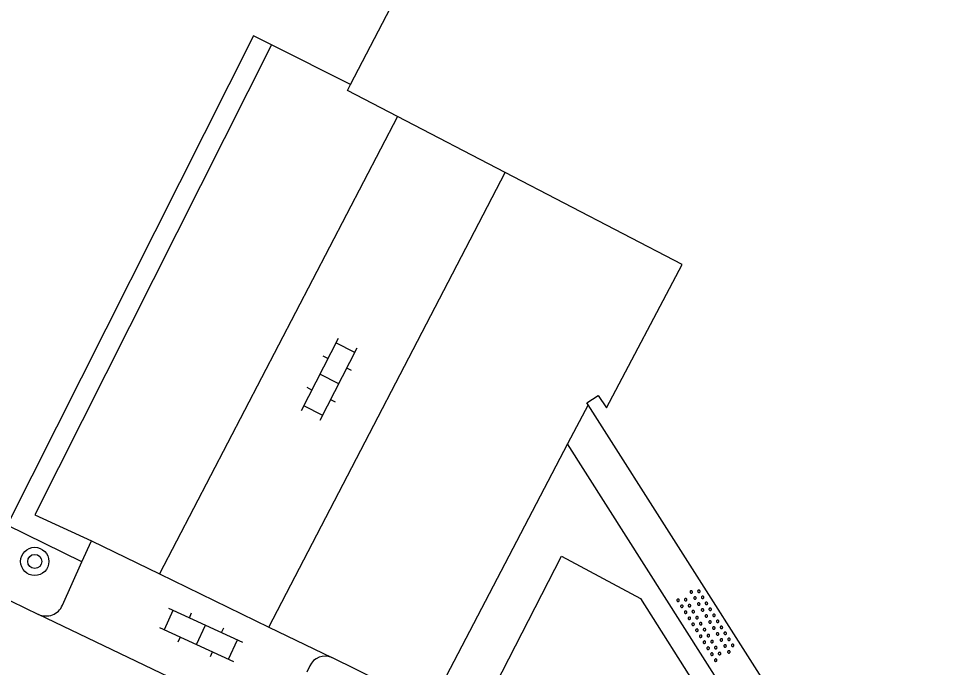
# Model space of a CAD drawing. Extents: x 135999 to 138000, y 396000 to 398501.
# Drawn here: x 136152.83 to 136178.9, y 397904.73 to 397923.09 of the extents above; entities that cross this region are included whole.
import ezdxf

# ---------------------------------------------------------------- set-up
doc = ezdxf.new("R2010")
doc.units = 0
for name, color, linetype in [('gg-afsc-hekwerk', 7, 'Continuous'), ('gg-bbg-hoofdgebouw', 7, 'Continuous'), ('gg-knt-verharding', 7, 'Continuous'), ('gg-knt-verharding nz', 7, 'Continuous'), ('gt-grn-groengrens', 7, 'Continuous'), ('gt-symb-boom', 7, 'Continuous'), ('gt-symb-klinker verharding', 7, 'Continuous'), ('gt-symb-overige verharding', 7, 'Continuous')]:
    doc.layers.add(name, color=color, linetype=linetype)

# ---------------------------------------------------------------- blocks, each defined once
blk = doc.blocks.new('gt0-OVH')
at = {"layer": 'gt-symb-overige verharding'}
for points in [[(-0.972, 0.298), (-0.967, 0.308), (-0.965, 0.319), (-0.966, 0.33), (-0.971, 0.34), (-0.978, 0.348), (-0.988, 0.353), (-0.999, 0.355), (-1.01, 0.354), (-1.02, 0.349), (-1.028, 0.342), (-1.033, 0.332), (-1.035, 0.321), (-1.034, 0.31), (-1.029, 0.3), (-1.022, 0.292), (-1.012, 0.287), (-1.001, 0.285), (-0.99, 0.286), (-0.98, 0.291)], [(-0.772, 0.298), (-0.767, 0.308), (-0.765, 0.319), (-0.766, 0.33), (-0.771, 0.34), (-0.778, 0.348), (-0.788, 0.353), (-0.799, 0.355), (-0.81, 0.354), (-0.82, 0.349), (-0.828, 0.342), (-0.833, 0.332), (-0.835, 0.321), (-0.834, 0.31), (-0.829, 0.3), (-0.822, 0.292), (-0.812, 0.287), (-0.801, 0.285), (-0.79, 0.286), (-0.78, 0.291)], [(-0.572, 0.298), (-0.567, 0.308), (-0.565, 0.319), (-0.566, 0.33), (-0.571, 0.34), (-0.578, 0.348), (-0.588, 0.353), (-0.599, 0.355), (-0.61, 0.354), (-0.62, 0.349), (-0.628, 0.342), (-0.633, 0.332), (-0.635, 0.321), (-0.634, 0.31), (-0.629, 0.3), (-0.622, 0.292), (-0.612, 0.287), (-0.601, 0.285), (-0.59, 0.286), (-0.58, 0.291)], [(-0.372, 0.298), (-0.367, 0.308), (-0.365, 0.319), (-0.366, 0.33), (-0.371, 0.34), (-0.378, 0.348), (-0.388, 0.353), (-0.399, 0.355), (-0.41, 0.354), (-0.42, 0.349), (-0.428, 0.342), (-0.433, 0.332), (-0.435, 0.321), (-0.434, 0.31), (-0.429, 0.3), (-0.422, 0.292), (-0.412, 0.287), (-0.401, 0.285), (-0.39, 0.286), (-0.38, 0.291)], [(-0.172, 0.298), (-0.167, 0.308), (-0.165, 0.319), (-0.166, 0.33), (-0.171, 0.34), (-0.178, 0.348), (-0.188, 0.353), (-0.199, 0.355), (-0.21, 0.354), (-0.22, 0.349), (-0.228, 0.342), (-0.233, 0.332), (-0.235, 0.321), (-0.234, 0.31), (-0.229, 0.3), (-0.222, 0.292), (-0.212, 0.287), (-0.201, 0.285), (-0.19, 0.286), (-0.18, 0.291)], [(0.028, 0.298), (0.033, 0.308), (0.035, 0.319), (0.034, 0.33), (0.029, 0.34), (0.022, 0.348), (0.012, 0.353), (0.001, 0.355), (-0.01, 0.354), (-0.02, 0.349), (-0.028, 0.342), (-0.033, 0.332), (-0.035, 0.321), (-0.034, 0.31), (-0.029, 0.3), (-0.022, 0.292), (-0.012, 0.287), (-0.001, 0.285), (0.01, 0.286), (0.02, 0.291)], [(0.228, 0.298), (0.233, 0.308), (0.235, 0.319), (0.234, 0.33), (0.229, 0.34), (0.222, 0.348), (0.212, 0.353), (0.201, 0.355), (0.19, 0.354), (0.18, 0.349), (0.172, 0.342), (0.167, 0.332), (0.165, 0.321), (0.166, 0.31), (0.171, 0.3), (0.178, 0.292), (0.188, 0.287), (0.199, 0.285), (0.21, 0.286), (0.22, 0.291)], [(0.428, 0.298), (0.433, 0.308), (0.435, 0.319), (0.434, 0.33), (0.429, 0.34), (0.422, 0.348), (0.412, 0.353), (0.401, 0.355), (0.39, 0.354), (0.38, 0.349), (0.372, 0.342), (0.367, 0.332), (0.365, 0.321), (0.366, 0.31), (0.371, 0.3), (0.378, 0.292), (0.388, 0.287), (0.399, 0.285), (0.41, 0.286), (0.42, 0.291)], [(0.628, 0.298), (0.633, 0.308), (0.635, 0.319), (0.634, 0.33), (0.629, 0.34), (0.622, 0.348), (0.612, 0.353), (0.601, 0.355), (0.59, 0.354), (0.58, 0.349), (0.572, 0.342), (0.567, 0.332), (0.565, 0.321), (0.566, 0.31), (0.571, 0.3), (0.578, 0.292), (0.588, 0.287), (0.599, 0.285), (0.61, 0.286), (0.62, 0.291)], [(0.828, 0.298), (0.833, 0.308), (0.835, 0.319), (0.834, 0.33), (0.829, 0.34), (0.822, 0.348), (0.812, 0.353), (0.801, 0.355), (0.79, 0.354), (0.78, 0.349), (0.772, 0.342), (0.767, 0.332), (0.765, 0.321), (0.766, 0.31), (0.771, 0.3), (0.778, 0.292), (0.788, 0.287), (0.799, 0.285), (0.81, 0.286), (0.82, 0.291)], [(1.028, 0.298), (1.033, 0.308), (1.035, 0.319), (1.034, 0.33), (1.029, 0.34), (1.022, 0.348), (1.012, 0.353), (1.001, 0.355), (0.99, 0.354), (0.98, 0.349), (0.972, 0.342), (0.967, 0.332), (0.965, 0.321), (0.966, 0.31), (0.971, 0.3), (0.978, 0.292), (0.988, 0.287), (0.999, 0.285), (1.01, 0.286), (1.02, 0.291)], [(-0.872, 0.106), (-0.867, 0.116), (-0.865, 0.126), (-0.866, 0.137), (-0.871, 0.147), (-0.878, 0.156), (-0.888, 0.161), (-0.899, 0.163), (-0.91, 0.162), (-0.92, 0.157), (-0.928, 0.15), (-0.933, 0.14), (-0.935, 0.129), (-0.934, 0.118), (-0.929, 0.108), (-0.922, 0.1), (-0.912, 0.095), (-0.901, 0.092), (-0.89, 0.094), (-0.88, 0.098)], [(-0.672, 0.106), (-0.667, 0.116), (-0.665, 0.126), (-0.666, 0.137), (-0.671, 0.147), (-0.678, 0.156), (-0.688, 0.161), (-0.699, 0.163), (-0.71, 0.162), (-0.72, 0.157), (-0.728, 0.15), (-0.733, 0.14), (-0.735, 0.129), (-0.734, 0.118), (-0.729, 0.108), (-0.722, 0.1), (-0.712, 0.095), (-0.701, 0.092), (-0.69, 0.094), (-0.68, 0.098)], [(-0.472, 0.106), (-0.467, 0.116), (-0.465, 0.126), (-0.466, 0.137), (-0.471, 0.147), (-0.478, 0.156), (-0.488, 0.161), (-0.499, 0.163), (-0.51, 0.162), (-0.52, 0.157), (-0.528, 0.15), (-0.533, 0.14), (-0.535, 0.129), (-0.534, 0.118), (-0.529, 0.108), (-0.522, 0.1), (-0.512, 0.095), (-0.501, 0.092), (-0.49, 0.094), (-0.48, 0.098)], [(-0.272, 0.106), (-0.267, 0.116), (-0.265, 0.126), (-0.266, 0.137), (-0.271, 0.147), (-0.278, 0.156), (-0.288, 0.161), (-0.299, 0.163), (-0.31, 0.162), (-0.32, 0.157), (-0.328, 0.15), (-0.333, 0.14), (-0.335, 0.129), (-0.334, 0.118), (-0.329, 0.108), (-0.322, 0.1), (-0.312, 0.095), (-0.301, 0.092), (-0.29, 0.094), (-0.28, 0.098)], [(-0.072, 0.106), (-0.067, 0.116), (-0.065, 0.126), (-0.066, 0.137), (-0.071, 0.147), (-0.078, 0.156), (-0.088, 0.161), (-0.099, 0.163), (-0.11, 0.162), (-0.12, 0.157), (-0.128, 0.15), (-0.133, 0.14), (-0.135, 0.129), (-0.134, 0.118), (-0.129, 0.108), (-0.122, 0.1), (-0.112, 0.095), (-0.101, 0.092), (-0.09, 0.094), (-0.08, 0.098)], [(0.128, 0.106), (0.133, 0.116), (0.135, 0.126), (0.134, 0.137), (0.129, 0.147), (0.122, 0.156), (0.112, 0.161), (0.101, 0.163), (0.09, 0.162), (0.08, 0.157), (0.072, 0.15), (0.067, 0.14), (0.065, 0.129), (0.066, 0.118), (0.071, 0.108), (0.078, 0.1), (0.088, 0.095), (0.099, 0.092), (0.11, 0.094), (0.12, 0.098)], [(0.328, 0.106), (0.333, 0.116), (0.335, 0.126), (0.334, 0.137), (0.329, 0.147), (0.322, 0.156), (0.312, 0.161), (0.301, 0.163), (0.29, 0.162), (0.28, 0.157), (0.272, 0.15), (0.267, 0.14), (0.265, 0.129), (0.266, 0.118), (0.271, 0.108), (0.278, 0.1), (0.288, 0.095), (0.299, 0.092), (0.31, 0.094), (0.32, 0.098)], [(0.528, 0.106), (0.533, 0.116), (0.535, 0.126), (0.534, 0.137), (0.529, 0.147), (0.522, 0.156), (0.512, 0.161), (0.501, 0.163), (0.49, 0.162), (0.48, 0.157), (0.472, 0.15), (0.467, 0.14), (0.465, 0.129), (0.466, 0.118), (0.471, 0.108), (0.478, 0.1), (0.488, 0.095), (0.499, 0.092), (0.51, 0.094), (0.52, 0.098)], [(0.728, 0.106), (0.733, 0.116), (0.735, 0.126), (0.734, 0.137), (0.729, 0.147), (0.722, 0.156), (0.712, 0.161), (0.701, 0.163), (0.69, 0.162), (0.68, 0.157), (0.672, 0.15), (0.667, 0.14), (0.665, 0.129), (0.666, 0.118), (0.671, 0.108), (0.678, 0.1), (0.688, 0.095), (0.699, 0.092), (0.71, 0.094), (0.72, 0.098)], [(0.928, 0.106), (0.933, 0.116), (0.935, 0.126), (0.934, 0.137), (0.929, 0.147), (0.922, 0.156), (0.912, 0.161), (0.901, 0.163), (0.89, 0.162), (0.88, 0.157), (0.872, 0.15), (0.867, 0.14), (0.865, 0.129), (0.866, 0.118), (0.871, 0.108), (0.878, 0.1), (0.888, 0.095), (0.899, 0.092), (0.91, 0.094), (0.92, 0.098)], [(-0.972, -0.142), (-0.967, -0.132), (-0.965, -0.121), (-0.966, -0.11), (-0.971, -0.1), (-0.978, -0.092), (-0.988, -0.087), (-0.999, -0.085), (-1.01, -0.086), (-1.02, -0.091), (-1.028, -0.098), (-1.033, -0.108), (-1.035, -0.119), (-1.034, -0.13), (-1.029, -0.14), (-1.022, -0.148), (-1.012, -0.153), (-1.001, -0.155), (-0.99, -0.154), (-0.98, -0.149)], [(-0.772, -0.142), (-0.767, -0.132), (-0.765, -0.121), (-0.766, -0.11), (-0.771, -0.1), (-0.778, -0.092), (-0.788, -0.087), (-0.799, -0.085), (-0.81, -0.086), (-0.82, -0.091), (-0.828, -0.098), (-0.833, -0.108), (-0.835, -0.119), (-0.834, -0.13), (-0.829, -0.14), (-0.822, -0.148), (-0.812, -0.153), (-0.801, -0.155), (-0.79, -0.154), (-0.78, -0.149)], [(-0.572, -0.142), (-0.567, -0.132), (-0.565, -0.121), (-0.566, -0.11), (-0.571, -0.1), (-0.578, -0.092), (-0.588, -0.087), (-0.599, -0.085), (-0.61, -0.086), (-0.62, -0.091), (-0.628, -0.098), (-0.633, -0.108), (-0.635, -0.119), (-0.634, -0.13), (-0.629, -0.14), (-0.622, -0.148), (-0.612, -0.153), (-0.601, -0.155), (-0.59, -0.154), (-0.58, -0.149)], [(-0.372, -0.142), (-0.367, -0.132), (-0.365, -0.121), (-0.366, -0.11), (-0.371, -0.1), (-0.378, -0.092), (-0.388, -0.087), (-0.399, -0.085), (-0.41, -0.086), (-0.42, -0.091), (-0.428, -0.098), (-0.433, -0.108), (-0.435, -0.119), (-0.434, -0.13), (-0.429, -0.14), (-0.422, -0.148), (-0.412, -0.153), (-0.401, -0.155), (-0.39, -0.154), (-0.38, -0.149)], [(-0.172, -0.142), (-0.167, -0.132), (-0.165, -0.121), (-0.166, -0.11), (-0.171, -0.1), (-0.178, -0.092), (-0.188, -0.087), (-0.199, -0.085), (-0.21, -0.086), (-0.22, -0.091), (-0.228, -0.098), (-0.233, -0.108), (-0.235, -0.119), (-0.234, -0.13), (-0.229, -0.14), (-0.222, -0.148), (-0.212, -0.153), (-0.201, -0.155), (-0.19, -0.154), (-0.18, -0.149)], [(0.028, -0.142), (0.033, -0.132), (0.035, -0.121), (0.034, -0.11), (0.029, -0.1), (0.022, -0.092), (0.012, -0.087), (0.001, -0.085), (-0.01, -0.086), (-0.02, -0.091), (-0.028, -0.098), (-0.033, -0.108), (-0.035, -0.119), (-0.034, -0.13), (-0.029, -0.14), (-0.022, -0.148), (-0.012, -0.153), (-0.001, -0.155), (0.01, -0.154), (0.02, -0.149)], [(0.228, -0.142), (0.233, -0.132), (0.235, -0.121), (0.234, -0.11), (0.229, -0.1), (0.222, -0.092), (0.212, -0.087), (0.201, -0.085), (0.19, -0.086), (0.18, -0.091), (0.172, -0.098), (0.167, -0.108), (0.165, -0.119), (0.166, -0.13), (0.171, -0.14), (0.178, -0.148), (0.188, -0.153), (0.199, -0.155), (0.21, -0.154), (0.22, -0.149)], [(0.428, -0.142), (0.433, -0.132), (0.435, -0.121), (0.434, -0.11), (0.429, -0.1), (0.422, -0.092), (0.412, -0.087), (0.401, -0.085), (0.39, -0.086), (0.38, -0.091), (0.372, -0.098), (0.367, -0.108), (0.365, -0.119), (0.366, -0.13), (0.371, -0.14), (0.378, -0.148), (0.388, -0.153), (0.399, -0.155), (0.41, -0.154), (0.42, -0.149)], [(0.628, -0.142), (0.633, -0.132), (0.635, -0.121), (0.634, -0.11), (0.629, -0.1), (0.622, -0.092), (0.612, -0.087), (0.601, -0.085), (0.59, -0.086), (0.58, -0.091), (0.572, -0.098), (0.567, -0.108), (0.565, -0.119), (0.566, -0.13), (0.571, -0.14), (0.578, -0.148), (0.588, -0.153), (0.599, -0.155), (0.61, -0.154), (0.62, -0.149)], [(0.828, -0.142), (0.833, -0.132), (0.835, -0.121), (0.834, -0.11), (0.829, -0.1), (0.822, -0.092), (0.812, -0.087), (0.801, -0.085), (0.79, -0.086), (0.78, -0.091), (0.772, -0.098), (0.767, -0.108), (0.765, -0.119), (0.766, -0.13), (0.771, -0.14), (0.778, -0.148), (0.788, -0.153), (0.799, -0.155), (0.81, -0.154), (0.82, -0.149)], [(1.028, -0.142), (1.033, -0.132), (1.035, -0.121), (1.034, -0.11), (1.029, -0.1), (1.022, -0.092), (1.012, -0.087), (1.001, -0.085), (0.99, -0.086), (0.98, -0.091), (0.972, -0.098), (0.967, -0.108), (0.965, -0.119), (0.966, -0.13), (0.971, -0.14), (0.978, -0.148), (0.988, -0.153), (0.999, -0.155), (1.01, -0.154), (1.02, -0.149)], [(-0.872, -0.334), (-0.867, -0.324), (-0.865, -0.314), (-0.866, -0.303), (-0.871, -0.293), (-0.878, -0.284), (-0.888, -0.279), (-0.899, -0.277), (-0.91, -0.278), (-0.92, -0.283), (-0.928, -0.29), (-0.933, -0.3), (-0.935, -0.311), (-0.934, -0.322), (-0.929, -0.332), (-0.922, -0.34), (-0.912, -0.345), (-0.901, -0.348), (-0.89, -0.346), (-0.88, -0.342)], [(-0.672, -0.334), (-0.667, -0.324), (-0.665, -0.314), (-0.666, -0.303), (-0.671, -0.293), (-0.678, -0.284), (-0.688, -0.279), (-0.699, -0.277), (-0.71, -0.278), (-0.72, -0.283), (-0.728, -0.29), (-0.733, -0.3), (-0.735, -0.311), (-0.734, -0.322), (-0.729, -0.332), (-0.722, -0.34), (-0.712, -0.345), (-0.701, -0.348), (-0.69, -0.346), (-0.68, -0.342)], [(-0.472, -0.334), (-0.467, -0.324), (-0.465, -0.314), (-0.466, -0.303), (-0.471, -0.293), (-0.478, -0.284), (-0.488, -0.279), (-0.499, -0.277), (-0.51, -0.278), (-0.52, -0.283), (-0.528, -0.29), (-0.533, -0.3), (-0.535, -0.311), (-0.534, -0.322), (-0.529, -0.332), (-0.522, -0.34), (-0.512, -0.345), (-0.501, -0.348), (-0.49, -0.346), (-0.48, -0.342)], [(-0.272, -0.334), (-0.267, -0.324), (-0.265, -0.314), (-0.266, -0.303), (-0.271, -0.293), (-0.278, -0.284), (-0.288, -0.279), (-0.299, -0.277), (-0.31, -0.278), (-0.32, -0.283), (-0.328, -0.29), (-0.333, -0.3), (-0.335, -0.311), (-0.334, -0.322), (-0.329, -0.332), (-0.322, -0.34), (-0.312, -0.345), (-0.301, -0.348), (-0.29, -0.346), (-0.28, -0.342)], [(-0.072, -0.334), (-0.067, -0.324), (-0.065, -0.314), (-0.066, -0.303), (-0.071, -0.293), (-0.078, -0.284), (-0.088, -0.279), (-0.099, -0.277), (-0.11, -0.278), (-0.12, -0.283), (-0.128, -0.29), (-0.133, -0.3), (-0.135, -0.311), (-0.134, -0.322), (-0.129, -0.332), (-0.122, -0.34), (-0.112, -0.345), (-0.101, -0.348), (-0.09, -0.346), (-0.08, -0.342)], [(0.128, -0.334), (0.133, -0.324), (0.135, -0.314), (0.134, -0.303), (0.129, -0.293), (0.122, -0.284), (0.112, -0.279), (0.101, -0.277), (0.09, -0.278), (0.08, -0.283), (0.072, -0.29), (0.067, -0.3), (0.065, -0.311), (0.066, -0.322), (0.071, -0.332), (0.078, -0.34), (0.088, -0.345), (0.099, -0.348), (0.11, -0.346), (0.12, -0.342)], [(0.328, -0.334), (0.333, -0.324), (0.335, -0.314), (0.334, -0.303), (0.329, -0.293), (0.322, -0.284), (0.312, -0.279), (0.301, -0.277), (0.29, -0.278), (0.28, -0.283), (0.272, -0.29), (0.267, -0.3), (0.265, -0.311), (0.266, -0.322), (0.271, -0.332), (0.278, -0.34), (0.288, -0.345), (0.299, -0.348), (0.31, -0.346), (0.32, -0.342)], [(0.528, -0.334), (0.533, -0.324), (0.535, -0.314), (0.534, -0.303), (0.529, -0.293), (0.522, -0.284), (0.512, -0.279), (0.501, -0.277), (0.49, -0.278), (0.48, -0.283), (0.472, -0.29), (0.467, -0.3), (0.465, -0.311), (0.466, -0.322), (0.471, -0.332), (0.478, -0.34), (0.488, -0.345), (0.499, -0.348), (0.51, -0.346), (0.52, -0.342)], [(0.728, -0.334), (0.733, -0.324), (0.735, -0.314), (0.734, -0.303), (0.729, -0.293), (0.722, -0.284), (0.712, -0.279), (0.701, -0.277), (0.69, -0.278), (0.68, -0.283), (0.672, -0.29), (0.667, -0.3), (0.665, -0.311), (0.666, -0.322), (0.671, -0.332), (0.678, -0.34), (0.688, -0.345), (0.699, -0.348), (0.71, -0.346), (0.72, -0.342)], [(0.928, -0.334), (0.933, -0.324), (0.935, -0.314), (0.934, -0.303), (0.929, -0.293), (0.922, -0.284), (0.912, -0.279), (0.901, -0.277), (0.89, -0.278), (0.88, -0.283), (0.872, -0.29), (0.867, -0.3), (0.865, -0.311), (0.866, -0.322), (0.871, -0.332), (0.878, -0.34), (0.888, -0.345), (0.899, -0.348), (0.91, -0.346), (0.92, -0.342)]]:
    blk.add_lwpolyline(points, close=True, dxfattribs=at)
blk = doc.blocks.new('gt0-KL1')
at = {"layer": 'gt-symb-klinker verharding'}
for p, q in [((-1.15, 0.3), (1.15, 0.3)), ((-1, -0.3), (-1, 0.3)), ((-0.5, 0.3), (-0.5, 0.45)), ((0, -0.3), (0, 0.3)), ((0.5, 0.3), (0.5, 0.45)), ((1, -0.3), (1, 0.3)), ((-1.15, -0.3), (1.15, -0.3)), ((-0.5, -0.45), (-0.5, -0.3)), ((0.5, -0.45), (0.5, -0.3))]:
    blk.add_line(p, q, dxfattribs=at)
blk = doc.blocks.new('gt0-BOOM')
at = {"layer": 'gt-symb-boom'}
for radius in [0.4, 0.2]:
    blk.add_circle((0, 0), radius, dxfattribs=at)

msp = doc.modelspace()

# ---------------------------------------------------------------- linework, layer by layer
at = {"layer": 'gg-afsc-hekwerk'}
msp.add_lwpolyline([(136159.984, 397922.344), (136159.474, 397922.6), (136152.509, 397908.762)], dxfattribs=at)
at = {"layer": 'gg-bbg-hoofdgebouw'}
for p, q in [((136166.593, 397918.729), (136163.545, 397920.314)), ((136168.934, 397912.166), (136168.9, 397912.22)), ((136176.385, 397900.455), (136168.934, 397912.166))]:
    msp.add_line(p, q, dxfattribs=at)
for points in [[(136162.218, 397921.219), (136168.76, 397933.77), (136213.061, 397910.71), (136212.961, 397910.518)], [(136163.545, 397920.314), (136162.13, 397921.05), (136162.218, 397921.219)], [(136168.9, 397912.22), (136169.22, 397912.43), (136169.45, 397912.08), (136171.59, 397916.13), (136166.593, 397918.729)]]:
    msp.add_lwpolyline(points, dxfattribs=at)
at = {"layer": 'gg-knt-verharding'}
for p, q in [((136162.218, 397921.219), (136159.984, 397922.344)), ((136168.934, 397912.166), (136168.354, 397911.056)), ((136174.343, 397901.626), (136168.354, 397911.056)), ((136147.106, 397909.266), (136153.398, 397906.239)), ((136154.627, 397907.724), (136154.895, 397908.317)), ((136154.895, 397908.317), (136156.817, 397907.383)), ((136154.074, 397906.497), (136154.627, 397907.724)), ((136156.817, 397907.383), (136159.91, 397905.879)), ((136160.59, 397902.788), (136153.398, 397906.239)), ((136159.91, 397905.879), (136161.687, 397905.016)), ((136161.065, 397904.78), (136160.981, 397904.608))]:
    msp.add_line(p, q, dxfattribs=at)
for points in [[(136159.984, 397922.344), (136153.293, 397909.05), (136154.895, 397908.317)], [(136168.354, 397911.056), (136164.479, 397903.643), (136161.687, 397905.016)], [(136165.395, 397902.444), (136168.185, 397907.885), (136170.416, 397906.69), (136173.823, 397901.296)]]:
    msp.add_lwpolyline(points, dxfattribs=at)
for centre, radius, start, end in [((136153.61, 397906.698), 0.506, 245.236, 336.5434), ((136161.496, 397904.58), 0.475, 66.371, 155.1846)]:
    msp.add_arc(centre, radius, start, end, dxfattribs=at)
at = {"layer": 'gg-knt-verharding nz'}
for p, q in [((136163.545, 397920.314), (136156.817, 397907.383)), ((136159.91, 397905.879), (136166.593, 397918.729))]:
    msp.add_line(p, q, dxfattribs=at)
at = {"layer": 'gt-grn-groengrens'}
msp.add_line((136154.627, 397907.724), (136152.509, 397908.762), dxfattribs=at)

# ---------------------------------------------------------------- block references
at = {"layer": 'gt-symb-boom'}
msp.add_blockref('gt0-BOOM', (136153.292, 397907.735), dxfattribs=at)
at = {"layer": 'gt-symb-klinker verharding'}
for p, rotation in [((136161.619, 397912.891), 62.922248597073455), ((136157.99, 397905.662), -24.771138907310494)]:
    msp.add_blockref('gt0-KL1', p, dxfattribs=dict(at, rotation=rotation))
at = {"layer": 'gt-symb-overige verharding', "rotation": 122.08436154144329}
msp.add_blockref('gt0-OVH', (136172.279, 397905.96), dxfattribs=at)

doc.saveas('drawing.dxf')
